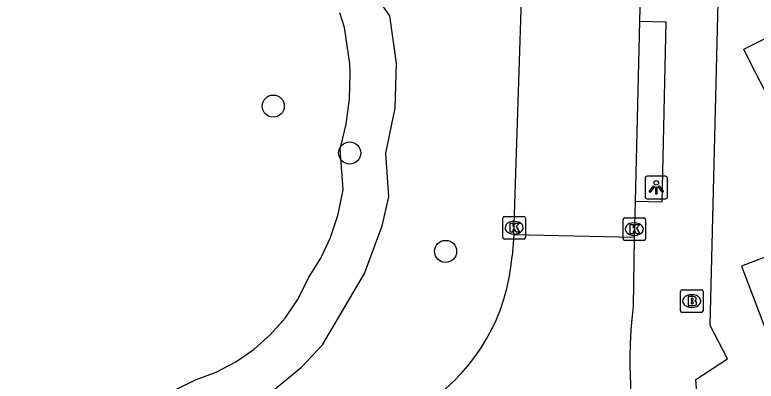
# Model space of a CAD drawing. Extents: x 157793 to 159380, y 380882 to 382313.
# Drawn here: x 158544.93 to 158577.73, y 381735.95 to 381752.16 of the extents above; entities that cross this region are included whole.
import ezdxf

# ---------------------------------------------------------------- set-up
doc = ezdxf.new("R2010")
doc.units = 0
for name, color, linetype in [('IMGEO_Boom', 7, 'Continuous'), ('IMGEO_Brandkraan', 7, 'Continuous'), ('IMGEO_Groenvoorziening', 7, 'Continuous'), ('IMGEO_Kolk', 7, 'Continuous'), ('IMGEO_Lichtpunt', 7, 'Continuous'), ('IMGEO_Pand', 7, 'Continuous'), ('IMGEO_Rijbaan_lokaal_open', 7, 'Continuous'), ('IMGEO_Voetpad_open', 7, 'Continuous')]:
    doc.layers.add(name, color=color, linetype=linetype)

msp = doc.modelspace()

# ---------------------------------------------------------------- linework, layer by layer
at = {"layer": 'IMGEO_Boom'}
for centre in [(158556.363, 381748.117), (158559.747, 381746.045), (158563.988, 381741.689)]:
    msp.add_circle(centre, 0.489, dxfattribs=at)
at = {"layer": 'IMGEO_Brandkraan'}
for p, q in [((158574.382, 381739.066), (158574.382, 381739.918)), ((158574.457, 381739.992), (158575.309, 381739.992)), ((158574.87, 381739.772), (158574.895, 381739.772)), ((158575.383, 381739.918), (158575.383, 381739.066)), ((158574.893, 381739.212), (158574.868, 381739.212)), ((158575.309, 381738.992), (158574.457, 381738.992))]:
    msp.add_line(p, q, dxfattribs=at)
for points in [[(158574.382, 381739.066), (158574.382, 381739.918)], [(158574.457, 381739.992), (158575.309, 381739.992)], [(158574.73, 381739.692), (158574.73, 381739.292), (158574.943, 381739.292)], [(158574.961, 381739.692), (158574.73, 381739.692)], [(158575.383, 381739.918), (158575.383, 381739.066)], [(158574.909, 381739.611), (158574.855, 381739.611), (158574.855, 381739.535)], [(158574.855, 381739.535), (158574.908, 381739.535)], [(158574.917, 381739.459), (158574.855, 381739.459), (158574.855, 381739.378)], [(158574.855, 381739.378), (158574.917, 381739.378)], [(158575.309, 381738.992), (158574.457, 381738.992)]]:
    msp.add_lwpolyline(points, dxfattribs=at)
for centre, radius, start, end in [((158574.459, 381739.916), 0.0765, 91.552, 178.448), ((158574.459, 381739.916), 0.0765, 91.552, 178.448), ((158574.965, 381739.547), 0.145, 59.4692, 91.5367), ((158575.307, 381739.916), 0.0765, 1.552, 88.448), ((158575.307, 381739.916), 0.0765, 1.552, 88.448), ((158574.91, 381739.573), 0.0379, 267.8285, 90.9355), ((158574.918, 381739.418), 0.0404, 269.8759, 90.5077), ((158574.99, 381739.594), 0.0922, 285.5137, 58.1501), ((158574.995, 381739.402), 0.105, 301.3115, 78.989), ((158574.459, 381739.068), 0.0765, 181.552, 268.448), ((158574.459, 381739.068), 0.0765, 181.552, 268.448), ((158574.949, 381739.543), 0.251, 268.6676, 293.5347), ((158575.307, 381739.068), 0.0765, 271.552, 358.448), ((158575.307, 381739.068), 0.0765, 271.552, 358.448)]:
    msp.add_arc(centre, radius, start, end, dxfattribs=at)
for centre, major_axis, ratio, start_param, end_param in [((158574.869, 381739.492), (-0.387, 0.002), 0.722429, 4.712389, 7.853982), ((158574.894, 381739.492), (-0.39, 0.002), 0.717154, 1.570796, 4.712389)]:
    msp.add_ellipse(centre, major_axis=major_axis, ratio=ratio, start_param=start_param, end_param=end_param, dxfattribs=at)
at = {"layer": 'IMGEO_Groenvoorziening'}
for points in [[(158556.119, 381735.35), (158557.613, 381736.563), (158558.543, 381737.55), (158560.402, 381740.708), (158561.191, 381742.823), (158561.472, 381744.109), (158561.341, 381746.033), (158561.755, 381748.024), (158561.818, 381750.015), (158561.527, 381752.11), (158561.237, 381752.515), (158561.196, 381753.261), (158561.424, 381753.967), (158561.797, 381754.464), (158562.189, 381754.72), (158560.7, 381760.716), (158560.576, 381761.816), (158560.755, 381763.614)], [(158532.529, 381725.758), (158543.25, 381731.265), (158552.931, 381736.006), (158553.845, 381736.35), (158554.711, 381736.803), (158555.514, 381737.358), (158556.243, 381738.008), (158556.888, 381738.743), (158557.437, 381739.55), (158557.883, 381740.419), (158557.929, 381740.526), (158558.469, 381741.389), (158558.904, 381742.309), (158559.228, 381743.275), (158559.436, 381744.271), (158559.458, 381744.433), (158559.323, 381746.218), (158559.59, 381747.321), (158559.739, 381748.445), (158559.769, 381749.579), (158559.749, 381750), (158559.521, 381751.601), (158559.312, 381752.246)]]:
    msp.add_lwpolyline(points, dxfattribs=at)
at = {"layer": 'IMGEO_Kolk'}
for p, q in [((158566.522, 381742.31), (158566.522, 381743.162)), ((158566.597, 381743.236), (158567.449, 381743.236)), ((158567.01, 381743.016), (158567.035, 381743.016)), ((158567.523, 381743.162), (158567.523, 381742.31)), ((158571.842, 381742.249), (158571.842, 381743.101)), ((158571.917, 381743.175), (158572.769, 381743.175)), ((158572.843, 381743.101), (158572.843, 381742.249)), ((158572.33, 381742.955), (158572.355, 381742.955)), ((158567.033, 381742.456), (158567.008, 381742.456)), ((158572.353, 381742.395), (158572.328, 381742.395)), ((158567.449, 381742.236), (158566.597, 381742.236)), ((158572.769, 381742.175), (158571.917, 381742.175))]:
    msp.add_line(p, q, dxfattribs=at)
for points in [[(158566.522, 381742.31), (158566.522, 381743.162)], [(158566.597, 381743.236), (158567.449, 381743.236)], [(158567.523, 381743.162), (158567.523, 381742.31)], [(158571.842, 381742.249), (158571.842, 381743.101)], [(158571.917, 381743.175), (158572.769, 381743.175)], [(158572.843, 381743.101), (158572.843, 381742.249)], [(158566.843, 381742.936), (158566.966, 381742.936), (158566.966, 381742.785), (158567.096, 381742.936), (158567.26, 381742.936), (158567.114, 381742.785), (158567.267, 381742.536), (158567.115, 381742.536), (158567.03, 381742.7), (158566.966, 381742.633), (158566.966, 381742.536), (158566.843, 381742.536), (158566.843, 381742.936)], [(158572.163, 381742.875), (158572.286, 381742.875), (158572.286, 381742.724), (158572.416, 381742.875), (158572.58, 381742.875), (158572.434, 381742.724), (158572.587, 381742.475), (158572.435, 381742.475), (158572.35, 381742.639), (158572.286, 381742.572), (158572.286, 381742.475), (158572.163, 381742.475), (158572.163, 381742.875)], [(158567.449, 381742.236), (158566.597, 381742.236)], [(158572.769, 381742.175), (158571.917, 381742.175)]]:
    msp.add_lwpolyline(points, dxfattribs=at)
for centre, start, end in [((158566.599, 381743.16), 91.552, 178.448), ((158566.599, 381743.16), 91.552, 178.448), ((158567.447, 381743.16), 1.552, 88.448), ((158567.447, 381743.16), 1.552, 88.448), ((158571.919, 381743.099), 91.552, 178.448), ((158571.919, 381743.099), 91.552, 178.448), ((158572.767, 381743.099), 1.552, 88.448), ((158572.767, 381743.099), 1.552, 88.448), ((158566.599, 381742.312), 181.552, 268.448), ((158566.599, 381742.312), 181.552, 268.448), ((158567.447, 381742.312), 271.552, 358.448), ((158567.447, 381742.312), 271.552, 358.448), ((158571.919, 381742.251), 181.552, 268.448), ((158571.919, 381742.251), 181.552, 268.448), ((158572.767, 381742.251), 271.552, 358.448), ((158572.767, 381742.251), 271.552, 358.448)]:
    msp.add_arc(centre, 0.0765, start, end, dxfattribs=at)
for centre, major_axis, ratio, start_param, end_param in [((158567.009, 381742.736), (-0.387, 0.002), 0.722429, 4.712389, 7.853982), ((158567.034, 381742.736), (-0.39, 0.002), 0.717154, 1.570796, 4.712389), ((158572.329, 381742.675), (-0.387, 0.002), 0.722429, 4.712389, 7.853982), ((158572.354, 381742.675), (-0.39, 0.002), 0.717154, 1.570796, 4.712389)]:
    msp.add_ellipse(centre, major_axis=major_axis, ratio=ratio, start_param=start_param, end_param=end_param, dxfattribs=at)
at = {"layer": 'IMGEO_Lichtpunt'}
for p, q in [((158573.718, 381745.018), (158572.91, 381745.018)), ((158573.718, 381745.018), (158572.91, 381745.018)), ((158572.816, 381744.923), (158572.816, 381744.116)), ((158572.816, 381744.923), (158572.816, 381744.116)), ((158573.812, 381744.116), (158573.812, 381744.923)), ((158573.812, 381744.116), (158573.812, 381744.923)), ((158572.91, 381744.022), (158573.718, 381744.022)), ((158572.91, 381744.022), (158573.718, 381744.022))]:
    msp.add_line(p, q, dxfattribs=at)
for points in [[(158573.19, 381744.587), (158573.229, 381744.559), (158573.041, 381744.297), (158573.003, 381744.324), (158573.19, 381744.587)], [(158573.292, 381744.539), (158573.339, 381744.539), (158573.339, 381744.217), (158573.292, 381744.217), (158573.292, 381744.539)], [(158573.402, 381744.559), (158573.44, 381744.586), (158573.627, 381744.324), (158573.588, 381744.296), (158573.402, 381744.559)]]:
    msp.add_lwpolyline(points, dxfattribs=at)
msp.add_circle((158573.315, 381744.721), 0.0994, dxfattribs=at)
for centre, start, end in [((158572.91, 381744.923), 90, 180), ((158572.91, 381744.923), 90, 180), ((158573.718, 381744.923), 0, 90), ((158573.718, 381744.923), 0, 90), ((158572.91, 381744.116), 180, 270), ((158572.91, 381744.116), 180, 270), ((158573.718, 381744.116), 270, 0), ((158573.718, 381744.116), 270, 360)]:
    msp.add_arc(centre, 0.0946, start, end, dxfattribs=at)
at = {"layer": 'IMGEO_Pand'}
for points in [[(158592.205, 381754.179), (158589.554, 381752.817), (158588.234, 381755.528), (158585.272, 381754.052), (158586.388, 381751.816), (158585.166, 381751.207), (158583.372, 381750.313), (158583.13, 381750.192), (158582.744, 381750), (158578.574, 381747.922), (158577.506, 381750), (158577.186, 381750.64), (158581.724, 381752.903), (158577.371, 381761.895), (158577.606, 381762.01), (158578.038, 381761.118), (158580.744, 381762.428), (158580.295, 381763.357), (158583.254, 381764.789), (158583.42, 381764.447), (158583.114, 381764.299), (158584.06, 381762.401), (158584.398, 381762.569), (158587.291, 381764.012)], [(158578.523, 381737.27), (158582.071, 381738.628), (158580.628, 381742.398), (158577.08, 381741.04), (158578.523, 381737.27)]]:
    msp.add_lwpolyline(points, dxfattribs=at)
at = {"layer": 'IMGEO_Rijbaan_lokaal_open'}
for points in [[(158573.045, 381765.397), (158572.838, 381762.399), (158572.567, 381751.871)], [(158567.013, 381742.418), (158567.541, 381758.728)], [(158572.567, 381751.871), (158572.375, 381743.905)], [(158572.375, 381743.905), (158572.333, 381742.303)], [(158567.013, 381742.418), (158566.937, 381741.483)], [(158572.333, 381742.303), (158567.013, 381742.418)], [(158572.333, 381742.303), (158572.286, 381739.261)]]:
    msp.add_lwpolyline(points, dxfattribs=at)
for centre, radius, start, end in [((158558.255, 381742.162), 8.708, 304.7669, 355.5301), ((158594.387, 381736.77), 22.241, 173.5698, 191.5183)]:
    msp.add_arc(centre, radius, start, end, dxfattribs=at)
at = {"layer": 'IMGEO_Voetpad_open'}
for points in [[(158575.236, 381733.742), (158575.062, 381736.022), (158576.459, 381736.936), (158575.695, 381738.405), (158576.276, 381761.665)], [(158572.567, 381751.871), (158573.737, 381751.845), (158573.563, 381743.869), (158572.375, 381743.905)]]:
    msp.add_lwpolyline(points, dxfattribs=at)

doc.saveas('drawing.dxf')
